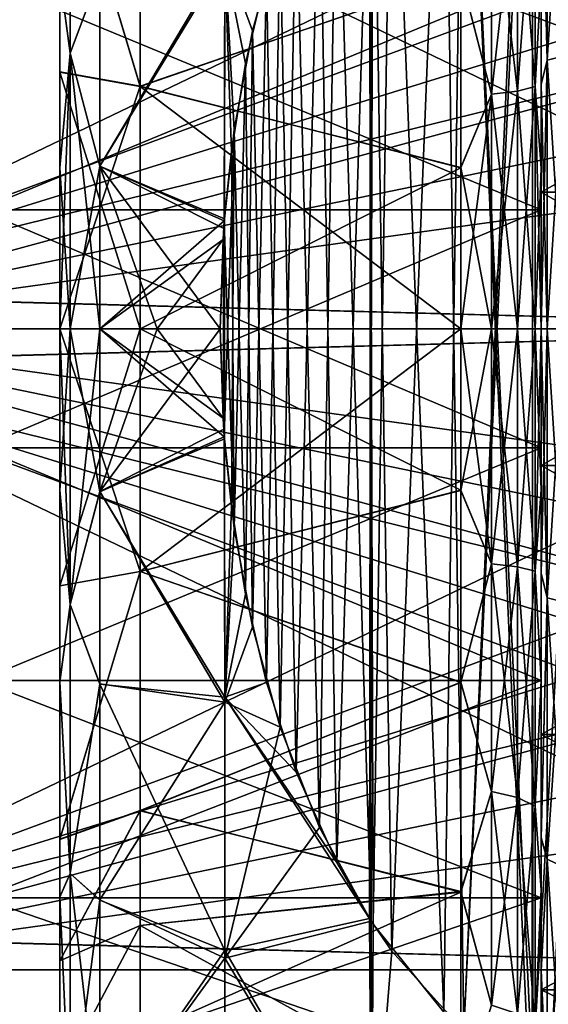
# Model space of a CAD drawing. Header units: metres. Extents: x -62 to 150, y -92 to 92.
# Tile 449 of 656: x -41.49 to -38.19, y 55.79 to 61.93. Entities that reach past the tile are written whole.
import ezdxf

# ---------------------------------------------------------------- set-up
doc = ezdxf.new("R2010")
doc.units = ezdxf.units.M
doc.layers.add('solid_500615', color=7, linetype='CONTINUOUS')

msp = doc.modelspace()

# ---------------------------------------------------------------- linework, layer by layer
at = {"layer": 'solid_500615'}
for points in [[(-38.239399, 60.742481, -0.108655), (-38.239399, 65.574738, 0.211691), (-38.239399, 66.835655, -0.937779)], [(-38.239399, 62.194019, -0.417145), (-38.239399, 60.742481, -0.108655), (-38.239399, 66.835655, -0.937779)], [(-38.239399, 65.574738, -14.550983), (-38.239399, 59.257519, -14.230637), (-38.239399, 60.742481, -14.230637)], [(-38.239399, 65.574738, -14.550983), (-38.239399, 54.425262, -14.550983), (-38.239399, 59.257519, -14.230637)], [(-38.239399, 65.574738, -14.550983), (-38.239399, 60.742481, -14.230637), (-38.239399, 62.194019, -13.922147)], [(-38.239399, 55.876766, 1.110425), (-38.239399, 64.12323, 1.110425), (-38.239399, 65.574738, 0.211691)], [(-38.239399, 54.425262, 0.211691), (-38.239399, 55.876766, 1.110425), (-38.239399, 65.574738, 0.211691)], [(-38.239399, 60.742481, -0.108655), (-38.239399, 54.425262, 0.211691), (-38.239399, 65.574738, 0.211691)], [(-38.239399, 65.574738, -14.550983), (-38.239399, 64.12323, -15.449717), (-38.239399, 54.425262, -14.550983)], [(-38.294262, 55.302288, -19.169645), (-38.291473, 64.700623, -19.169645), (-37.744907, 64.931831, -19.169645)], [(-38.18808, 55.242275, -19.169645), (-38.294262, 55.302288, -19.169645), (-37.744907, 64.931831, -19.169645)], [(-38.721924, 55.617767, -19.169645), (-38.313293, 64.687569, -19.169645), (-38.291473, 64.700623, -19.169645)], [(-38.721924, 55.617767, -19.169645), (-38.291473, 64.700623, -19.169645), (-38.294262, 55.302288, -19.169645)], [(-38.291473, 55.299374, 4.830354), (-38.294262, 64.697716, 4.830354), (-38.721924, 64.382233, 4.830354)], [(-37.744907, 55.068169, 4.830354), (-38.18808, 64.757721, 4.830354), (-38.294262, 64.697716, 4.830354)], [(-37.744907, 55.068169, 4.830354), (-38.294262, 64.697716, 4.830354), (-38.291473, 55.299374, 4.830354)], [(-38.721924, 55.617767, -19.169645), (-38.844917, 64.263535, -19.169645), (-38.313293, 64.687569, -19.169645)], [(-38.844917, 55.736469, 4.830354), (-38.721924, 64.382233, 4.830354), (-39.169231, 63.883087, 4.830354)], [(-38.844917, 55.736469, 4.830354), (-38.313293, 55.312435, 4.830354), (-38.721924, 64.382233, 4.830354)], [(-38.313293, 55.312435, 4.830354), (-38.291473, 55.299374, 4.830354), (-38.721924, 64.382233, 4.830354)], [(-39.169231, 56.116913, -19.169645), (-39.286213, 63.714134, -19.169645), (-38.844917, 64.263535, -19.169645)], [(-38.721924, 55.617767, -19.169645), (-39.169231, 56.116913, -19.169645), (-38.844917, 64.263535, -19.169645)], [(-38.239399, 57.468975, 1.727249), (-38.239399, 62.531025, 1.727249), (-38.239399, 64.12323, 1.110425)], [(-38.239399, 55.876766, 1.110425), (-38.239399, 57.468975, 1.727249), (-38.239399, 64.12323, 1.110425)], [(-38.239399, 64.12323, -15.449717), (-38.239399, 55.876766, -15.449717), (-38.239399, 54.425262, -14.550983)], [(-38.239399, 64.12323, -15.449717), (-38.239399, 62.531025, -16.066542), (-38.239399, 55.876766, -15.449717)], [(-35.370594, 64, -4.860245), (-43.239399, 60.214642, -2.674768), (-43.239399, 63.785358, -4.73632)], [(-35.839733, 62.956451, -4.257752), (-43.239399, 60.214642, -2.674768), (-35.370594, 64, -4.860245)], [(-39.286213, 56.285866, 4.830354), (-39.169231, 63.883087, 4.830354), (-39.308376, 63.679844, 4.830354)], [(-38.844917, 55.736469, 4.830354), (-39.169231, 63.883087, 4.830354), (-39.286213, 56.285866, 4.830354)], [(-35.370594, 60, -11.788448), (-43.239399, 63.785358, -9.602971), (-43.239399, 60.214642, -11.664524)], [(-35.839733, 61.043549, -11.185956), (-43.239399, 63.785358, -9.602971), (-35.370594, 60, -11.788448)], [(-35.95208, 61.525707, -10.907581), (-43.239399, 63.785358, -9.602971), (-35.839733, 61.043549, -11.185956)], [(-35.989399, 62, -10.633747), (-43.239399, 63.785358, -9.602971), (-35.95208, 61.525707, -10.907581)], [(-39.308376, 56.320156, -19.169645), (-39.298992, 63.694679, -19.169645), (-39.286213, 63.714134, -19.169645)], [(-39.169231, 56.116913, -19.169645), (-39.308376, 56.320156, -19.169645), (-39.286213, 63.714134, -19.169645)], [(-39.513416, 56.671188, -19.169645), (-39.620369, 63.110985, -19.169645), (-39.298992, 63.694679, -19.169645)], [(-39.513416, 56.671188, -19.169645), (-39.298992, 63.694679, -19.169645), (-39.308376, 56.320156, -19.169645)], [(-39.298992, 56.305321, 4.830354), (-39.308376, 63.679844, 4.830354), (-39.513416, 63.328812, 4.830354)], [(-39.286213, 56.285866, 4.830354), (-39.308376, 63.679844, 4.830354), (-39.298992, 56.305321, 4.830354)], [(-41.174816, 61.720669, -18.033531), (-41.239399, 62.201363, -17.584906), (-41.174816, 63.398972, -17.630606)], [(-41.174816, 63.398972, 3.291314), (-41.239399, 62.203327, 3.245198), (-41.174816, 61.720669, 3.694239)], [(-41.174816, 63.398972, 3.291314), (-41.174816, 61.720669, 3.694239), (-40.989399, 62.217529, 3.917964)], [(-41.174816, 61.720669, -18.033531), (-41.174816, 63.398972, -17.630606), (-40.989399, 62.215519, -18.257656)], [(-38.093094, 63.361748, 2.622792), (-38.093094, 61.704117, 3.042561), (-38.201492, 63.309006, 2.469157)], [(-38.093094, 63.361748, -16.962084), (-38.201492, 63.309006, -16.808449), (-38.201492, 61.67738, -17.221632)], [(-38.093094, 61.704117, -17.381853), (-38.093094, 63.361748, -16.962084), (-38.201492, 61.67738, -17.221632)], [(-39.620369, 56.889015, 4.830354), (-39.513416, 63.328812, 4.830354), (-39.76598, 62.766304, 4.830354)], [(-39.620369, 56.889015, 4.830354), (-39.298992, 56.305321, 4.830354), (-39.513416, 63.328812, 4.830354)], [(-38.201492, 63.309006, 2.469157), (-38.201492, 61.67738, 2.88234), (-38.239399, 63.17448, 2.312296)], [(-38.201492, 61.67738, -17.221632), (-38.201492, 63.309006, -16.808449), (-38.239399, 63.179424, -16.649931)], [(-38.093094, 61.704117, 3.042561), (-38.201492, 61.67738, 2.88234), (-38.201492, 63.309006, 2.469157)], [(-41.239399, 61.603607, -15.923682), (-41.239399, 63.185654, -15.479698), (-41.239399, 62.201363, -17.584906)], [(-40.739426, 61.514217, -15.432039), (-41.239399, 63.185654, -15.479698), (-41.239399, 61.603607, -15.923682)], [(-40.739399, 63.007034, -15.012971), (-41.239399, 63.185654, -15.479698), (-40.739426, 61.514217, -15.432039)], [(-41.239399, 63.184799, 1.140734), (-41.239399, 61.603077, 1.584495), (-41.239399, 62.203327, 3.245198)], [(-40.739418, 61.513649, 1.092852), (-41.239399, 61.603077, 1.584495), (-41.239399, 63.184799, 1.140734)], [(-40.739418, 61.513649, 1.092852), (-41.239399, 63.184799, 1.140734), (-40.739399, 63.006153, 0.674016)], [(-38.239399, 62.194611, -15.794363), (-38.239399, 61.527695, -17.051268), (-38.239399, 63.179424, -16.649931)], [(-38.201492, 61.67738, -17.221632), (-38.239399, 63.179424, -16.649931), (-38.239399, 61.527695, -17.051268)], [(-38.239399, 62.197029, 1.454455), (-38.239399, 63.17448, 2.312296), (-38.239399, 61.524647, 2.712448)], [(-38.201492, 61.67738, 2.88234), (-38.239399, 61.524647, 2.712448), (-38.239399, 63.17448, 2.312296)], [(-39.76598, 57.233696, -19.169645), (-39.86607, 62.48505, -19.169645), (-39.620369, 63.110985, -19.169645)], [(-39.76598, 57.233696, -19.169645), (-39.620369, 63.110985, -19.169645), (-39.513416, 56.671188, -19.169645)], [(-38.739399, 62.204453, -15.275224), (-40.739399, 63.007034, -15.012971), (-40.739426, 61.514217, -15.432039)], [(-38.739399, 62.206837, 0.935283), (-40.739418, 61.513649, 1.092852), (-40.739399, 63.006153, 0.674016)], [(-38.277309, 62.978661, 1.014157), (-38.277309, 61.512306, 1.407066), (-38.385708, 62.923103, 0.861517)], [(-38.277309, 62.978661, -15.353449), (-38.385708, 62.923103, -15.200809), (-38.385708, 61.4841, -15.58639)], [(-38.277309, 61.512306, -15.746358), (-38.277309, 62.978661, -15.353449), (-38.385708, 61.4841, -15.58639)], [(-38.277309, 61.512306, -15.746358), (-38.239399, 62.194611, -15.794363), (-38.277309, 62.978661, -15.353449)], [(-38.277309, 62.978661, 1.014157), (-38.239399, 62.197029, 1.454455), (-38.277309, 61.512306, 1.407066)], [(-35.95208, 62.474293, -3.979378), (-43.239399, 60.214642, -2.674768), (-35.839733, 62.956451, -4.257752)], [(-38.385708, 62.923103, 0.861517), (-38.385708, 61.4841, 1.247098), (-38.548058, 62.885986, 0.759537)], [(-38.385708, 62.923103, -15.200809), (-38.548058, 62.885986, -15.098829), (-38.548058, 61.465252, -15.479513)], [(-38.385708, 61.4841, -15.58639), (-38.385708, 62.923103, -15.200809), (-38.548058, 61.465252, -15.479513)], [(-38.277309, 61.512306, 1.407066), (-38.385708, 61.4841, 1.247098), (-38.385708, 62.923103, 0.861517)], [(-38.548058, 62.885986, 0.759537), (-38.548058, 61.465252, 1.140221), (-38.739399, 62.206837, 0.935283)], [(-38.548058, 61.465252, -15.479513), (-38.548058, 62.885986, -15.098829), (-38.739399, 62.204453, -15.275224)], [(-38.385708, 61.4841, 1.247098), (-38.548058, 61.465252, 1.140221), (-38.548058, 62.885986, 0.759537)], [(-39.86607, 57.51495, 4.830354), (-39.76598, 62.766304, 4.830354), (-39.950378, 62.206936, 4.830354)], [(-39.86607, 57.51495, 4.830354), (-39.620369, 56.889015, 4.830354), (-39.76598, 62.766304, 4.830354)], [(-39.86607, 62.48505, -19.169645), (-40.038548, 61.859024, -19.169645), (-40.211205, 62.328247, -18.963013)], [(-39.950378, 57.793064, -19.169645), (-40.038548, 61.859024, -19.169645), (-39.86607, 62.48505, -19.169645)], [(-39.950378, 57.793064, -19.169645), (-39.86607, 62.48505, -19.169645), (-39.76598, 57.233696, -19.169645)], [(-38.239399, 62.531025, -16.066542), (-35.239399, 62.531025, -16.066542), (-35.239399, 60.853073, -16.380207)], [(-38.239399, 62.531025, -16.066542), (-35.239399, 60.853073, -16.380207), (-38.239399, 60.853073, -16.380207)], [(-38.239399, 60.853073, 2.040915), (-35.239399, 60.853073, 2.040915), (-35.239399, 62.531025, 1.727249)], [(-38.239399, 60.853073, 2.040915), (-35.239399, 62.531025, 1.727249), (-38.239399, 62.531025, 1.727249)], [(-38.239399, 59.146927, 2.040915), (-38.239399, 60.853073, 2.040915), (-38.239399, 62.531025, 1.727249)], [(-38.239399, 57.468975, 1.727249), (-38.239399, 59.146927, 2.040915), (-38.239399, 62.531025, 1.727249)], [(-38.239399, 62.531025, -16.066542), (-38.239399, 57.468975, -16.066542), (-38.239399, 55.876766, -15.449717)], [(-38.239399, 62.531025, -16.066542), (-38.239399, 60.853073, -16.380207), (-38.239399, 57.468975, -16.066542)], [(-35.989399, 62, -3.705544), (-43.239399, 60.214642, -2.674768), (-35.95208, 62.474293, -3.979378)], [(-40.989399, 61.015213, -18.431168), (-40.211205, 62.328247, -18.963013), (-40.213116, 60.686352, -19.169645)], [(-40.989399, 61.015213, -18.431168), (-40.989399, 62.215519, -18.257656), (-40.211205, 62.328247, -18.963013)], [(-40.151966, 61.242355, -19.169645), (-40.213116, 60.686352, -19.169645), (-40.211205, 62.328247, -18.963013)], [(-40.038548, 61.859024, -19.169645), (-40.151966, 61.242355, -19.169645), (-40.211205, 62.328247, -18.963013)], [(-40.989399, 61.016262, 4.091781), (-40.214081, 60.67358, 4.830354), (-40.211205, 62.29731, 4.629787)], [(-40.989399, 62.217529, 3.917964), (-40.989399, 61.016262, 4.091781), (-40.211205, 62.29731, 4.629787)], [(-40.170151, 61.107533, 4.830354), (-40.211205, 62.29731, 4.629787), (-40.214081, 60.67358, 4.830354)], [(-40.081532, 61.655502, 4.830354), (-39.950378, 62.206936, 4.830354), (-40.211205, 62.29731, 4.629787)], [(-40.170151, 61.107533, 4.830354), (-40.081532, 61.655502, 4.830354), (-40.211205, 62.29731, 4.629787)], [(-38.239399, 62.194019, -0.417145), (-41.739399, 62.194019, -0.417145), (-41.739399, 60.742481, -0.108655)], [(-38.239399, 62.194019, -0.417145), (-41.739399, 60.742481, -0.108655), (-38.239399, 60.742481, -0.108655)], [(-38.239399, 60.742481, -14.230637), (-41.739399, 60.742481, -14.230637), (-41.739399, 62.194019, -13.922147)], [(-38.239399, 62.194019, -13.922147), (-38.239399, 60.742481, -14.230637), (-41.739399, 62.194019, -13.922147)], [(-41.239399, 61.603077, 1.584495), (-41.239399, 61.006783, 3.427802), (-41.239399, 62.203327, 3.245198)], [(-41.174816, 61.720669, 3.694239), (-41.239399, 62.203327, 3.245198), (-41.239399, 61.006783, 3.427802)], [(-41.239399, 61.603607, -15.923682), (-41.239399, 62.201363, -17.584906), (-41.239399, 61.005753, -17.767193)], [(-41.174816, 61.720669, -18.033531), (-41.239399, 61.005753, -17.767193), (-41.239399, 62.201363, -17.584906)], [(-41.174816, 61.720669, 3.694239), (-40.989399, 61.016262, 4.091781), (-40.989399, 62.217529, 3.917964)], [(-41.174816, 61.720669, -18.033531), (-40.989399, 62.215519, -18.257656), (-40.989399, 61.015213, -18.431168)], [(-38.739399, 61.006073, -15.509179), (-38.739399, 62.204453, -15.275224), (-40.739426, 61.514217, -15.432039)], [(-38.739399, 62.206837, 0.935283), (-38.739399, 61.007393, 1.169728), (-40.739418, 61.513649, 1.092852)], [(-40.038548, 58.140976, 4.830354), (-39.950378, 62.206936, 4.830354), (-40.081532, 61.655502, 4.830354)], [(-39.86607, 57.51495, 4.830354), (-39.950378, 62.206936, 4.830354), (-40.038548, 58.140976, 4.830354)], [(-38.548058, 61.465252, 1.140221), (-38.739399, 61.007393, 1.169728), (-38.739399, 62.206837, 0.935283)], [(-38.548058, 61.465252, -15.479513), (-38.739399, 62.204453, -15.275224), (-38.739399, 61.006073, -15.509179)], [(-38.277309, 61.512306, 1.407066), (-38.239399, 62.197029, 1.454455), (-38.239399, 61.005165, 1.672667)], [(-38.277309, 61.512306, -15.746358), (-38.239399, 61.003838, -16.01211), (-38.239399, 62.194611, -15.794363)], [(-38.239399, 61.005165, 1.672667), (-38.239399, 62.197029, 1.454455), (-38.239399, 61.524647, 2.712448)], [(-38.239399, 62.194611, -15.794363), (-38.239399, 61.003838, -16.01211), (-38.239399, 61.527695, -17.051268)], [(-43.339401, 60, -2.550844), (-43.239399, 60.214642, -2.674768), (-35.989399, 62, -3.705544)], [(-43.339401, 60, -2.550844), (-35.989399, 62, -3.705544), (-35.95208, 61.525703, -3.431709)], [(-40.081532, 58.344498, -19.169645), (-40.151966, 61.242355, -19.169645), (-40.038548, 61.859024, -19.169645)], [(-40.081532, 58.344498, -19.169645), (-40.038548, 61.859024, -19.169645), (-39.950378, 57.793064, -19.169645)], [(-41.174816, 61.720669, 3.694239), (-41.239399, 61.006783, 3.427802), (-41.239399, 60, 3.476105)], [(-41.174816, 61.720669, 3.694239), (-41.239399, 60, 3.476105), (-41.174816, 60, 3.829659)], [(-41.174816, 61.720669, -18.033531), (-41.174816, 60, -18.168951), (-41.239399, 61.005753, -17.767193)], [(-41.174816, 61.720669, 3.694239), (-41.174816, 60, 3.829659), (-40.989399, 61.016262, 4.091781)], [(-41.174816, 61.720669, -18.033531), (-40.989399, 61.015213, -18.431168), (-40.989399, 60, -18.476835)], [(-41.174816, 61.720669, -18.033531), (-40.989399, 60, -18.476835), (-41.174816, 60, -18.168951)], [(-38.093094, 61.704117, -17.381853), (-38.201492, 60, -17.360624), (-38.093094, 60, -17.52306)], [(-38.093094, 61.704117, -17.381853), (-38.201492, 61.67738, -17.221632), (-38.201492, 60, -17.360624)], [(-38.093094, 61.704117, 3.042561), (-38.093094, 60, 3.183768), (-38.201492, 61.67738, 2.88234)], [(-40.151966, 58.757645, 4.830354), (-40.081532, 61.655502, 4.830354), (-40.170151, 61.107533, 4.830354)], [(-40.038548, 58.140976, 4.830354), (-40.081532, 61.655502, 4.830354), (-40.151966, 58.757645, 4.830354)], [(-38.201492, 61.67738, 2.88234), (-38.201492, 60, 3.021332), (-38.239399, 61.524647, 2.712448)], [(-38.201492, 61.67738, -17.221632), (-38.239399, 61.527695, -17.051268), (-38.239399, 60, -17.169645)], [(-38.201492, 61.67738, -17.221632), (-38.239399, 60, -17.169645), (-38.201492, 60, -17.360624)], [(-38.201492, 61.67738, 2.88234), (-38.093094, 60, 3.183768), (-38.201492, 60, 3.021332)], [(-41.239399, 61.603607, -15.923682), (-41.239399, 61.005753, -17.767193), (-41.239399, 60, -17.815397)], [(-41.239399, 61.603607, -15.923682), (-41.239399, 60, -17.815397), (-41.239399, 60, -16.069647)], [(-40.739426, 61.514217, -15.432039), (-41.239399, 61.603607, -15.923682), (-41.239399, 60, -16.069647)], [(-41.239399, 61.603077, 1.584495), (-41.239399, 60, 1.730354), (-41.239399, 61.006783, 3.427802)], [(-40.739399, 60, 1.230354), (-41.239399, 60, 1.730354), (-41.239399, 61.603077, 1.584495)], [(-40.739399, 60, 1.230354), (-41.239399, 61.603077, 1.584495), (-40.739418, 61.513649, 1.092852)], [(-43.339401, 60, -2.550844), (-35.95208, 61.525703, -3.431709), (-35.839729, 61.043545, -3.153335)], [(-40.739426, 61.514217, -15.432039), (-41.239399, 60, -16.069647), (-40.739399, 60, -15.569646)], [(-38.739399, 61.006073, -15.509179), (-40.739426, 61.514217, -15.432039), (-40.739399, 60, -15.569646)], [(-38.739399, 60, 1.230354), (-40.739399, 60, 1.230354), (-40.739418, 61.513649, 1.092852)], [(-38.739399, 61.007393, 1.169728), (-38.739399, 60, 1.230354), (-40.739418, 61.513649, 1.092852)], [(-38.277309, 61.512306, -15.746358), (-38.385708, 60, -15.716231), (-38.277309, 60, -15.878667)], [(-38.277309, 61.512306, -15.746358), (-38.385708, 61.4841, -15.58639), (-38.385708, 60, -15.716231)], [(-38.277309, 61.512306, 1.407066), (-38.277309, 60, 1.539375), (-38.385708, 61.4841, 1.247098)], [(-38.277309, 61.512306, -15.746358), (-38.277309, 60, -15.878667), (-38.239399, 61.003838, -16.01211)], [(-38.277309, 61.512306, 1.407066), (-38.239399, 61.005165, 1.672667), (-38.239399, 60, 1.730354)], [(-38.277309, 61.512306, 1.407066), (-38.239399, 60, 1.730354), (-38.277309, 60, 1.539375)], [(-38.239399, 60, -16.069647), (-38.239399, 60, -17.169645), (-38.239399, 61.527695, -17.051268)], [(-38.239399, 61.003838, -16.01211), (-38.239399, 60, -16.069647), (-38.239399, 61.527695, -17.051268)], [(-38.239399, 61.005165, 1.672667), (-38.239399, 61.524647, 2.712448), (-38.239399, 60, 2.830354)], [(-38.201492, 60, 3.021332), (-38.239399, 60, 2.830354), (-38.239399, 61.524647, 2.712448)], [(-38.548058, 61.465252, 1.140221), (-38.548058, 60, 1.268414), (-38.739399, 61.007393, 1.169728)], [(-38.548058, 61.465252, -15.479513), (-38.739399, 61.006073, -15.509179), (-38.739399, 60, -15.569646)], [(-38.548058, 61.465252, -15.479513), (-38.739399, 60, -15.569646), (-38.548058, 60, -15.607706)], [(-38.385708, 61.4841, -15.58639), (-38.548058, 60, -15.607706), (-38.385708, 60, -15.716231)], [(-38.385708, 61.4841, -15.58639), (-38.548058, 61.465252, -15.479513), (-38.548058, 60, -15.607706)], [(-38.385708, 61.4841, 1.247098), (-38.385708, 60, 1.37694), (-38.548058, 61.465252, 1.140221)], [(-38.548058, 61.465252, 1.140221), (-38.385708, 60, 1.37694), (-38.548058, 60, 1.268414)], [(-38.385708, 61.4841, 1.247098), (-38.277309, 60, 1.539375), (-38.385708, 60, 1.37694)], [(-40.214081, 59.32642, -19.169645), (-40.213116, 60.686352, -19.169645), (-40.151966, 61.242355, -19.169645)], [(-40.170151, 58.892467, -19.169645), (-40.214081, 59.32642, -19.169645), (-40.151966, 61.242355, -19.169645)], [(-40.081532, 58.344498, -19.169645), (-40.170151, 58.892467, -19.169645), (-40.151966, 61.242355, -19.169645)], [(-40.151966, 58.757645, 4.830354), (-40.170151, 61.107533, 4.830354), (-40.214081, 60.67358, 4.830354)], [(-43.339401, 60, -2.550844), (-35.839729, 61.043545, -3.153335), (-35.370594, 60, -2.550844)], [(-41.174816, 60, 3.829659), (-40.989399, 60, 4.137543), (-40.989399, 61.016262, 4.091781)], [(-40.989399, 61.016262, 4.091781), (-40.989399, 60, 4.137543), (-40.214081, 60.67358, 4.830354)], [(-40.989399, 61.015213, -18.431168), (-40.213116, 60.686352, -19.169645), (-40.21751, 60.626518, -19.169645)], [(-40.239399, 60, -19.169645), (-40.989399, 61.015213, -18.431168), (-40.21751, 60.626518, -19.169645)], [(-40.63213, 60, -18.842434), (-40.989399, 60, -18.476835), (-40.989399, 61.015213, -18.431168)], [(-40.239399, 60, -19.169645), (-40.63213, 60, -18.842434), (-40.989399, 61.015213, -18.431168)], [(-41.239399, 60, 1.730354), (-41.239399, 60, 3.476105), (-41.239399, 61.006783, 3.427802)], [(-41.174816, 60, -18.168951), (-41.239399, 60, -17.815397), (-41.239399, 61.005753, -17.767193)], [(-38.739399, 60, -15.569646), (-38.739399, 61.006073, -15.509179), (-40.739399, 60, -15.569646)], [(-38.548058, 60, 1.268414), (-38.739399, 60, 1.230354), (-38.739399, 61.007393, 1.169728)], [(-38.277309, 60, -15.878667), (-38.239399, 60, -16.069647), (-38.239399, 61.003838, -16.01211)], [(-38.239399, 60, 1.730354), (-38.239399, 61.005165, 1.672667), (-38.239399, 60, 2.830354)], [(-38.239399, 60.853073, -16.380207), (-35.239399, 60.853073, -16.380207), (-35.239399, 59.146927, -16.380207)], [(-38.239399, 60.853073, -16.380207), (-35.239399, 59.146927, -16.380207), (-38.239399, 59.146927, -16.380207)], [(-38.239399, 59.146927, 2.040915), (-35.239399, 59.146927, 2.040915), (-35.239399, 60.853073, 2.040915)], [(-38.239399, 59.146927, 2.040915), (-35.239399, 60.853073, 2.040915), (-38.239399, 60.853073, 2.040915)], [(-38.239399, 60.853073, -16.380207), (-38.239399, 59.146927, -16.380207), (-38.239399, 57.468975, -16.066542)], [(-38.239399, 60.742481, -0.108655), (-41.739399, 60.742481, -0.108655), (-41.739399, 59.257519, -0.108655)], [(-38.239399, 60.742481, -0.108655), (-41.739399, 59.257519, -0.108655), (-38.239399, 59.257519, -0.108655)], [(-38.239399, 59.257519, -14.230637), (-41.739399, 59.257519, -14.230637), (-41.739399, 60.742481, -14.230637)], [(-38.239399, 60.742481, -14.230637), (-38.239399, 59.257519, -14.230637), (-41.739399, 60.742481, -14.230637)], [(-38.239399, 60.742481, -0.108655), (-38.239399, 59.257519, -0.108655), (-38.239399, 54.425262, 0.211691)], [(-40.989399, 60, 4.137543), (-40.222057, 60.557686, 4.830354), (-40.214081, 60.67358, 4.830354)], [(-40.222057, 59.442314, -19.169645), (-40.21751, 60.626518, -19.169645), (-40.213116, 60.686352, -19.169645)], [(-40.222057, 59.442314, -19.169645), (-40.213116, 60.686352, -19.169645), (-40.214081, 59.32642, -19.169645)], [(-40.213116, 59.313648, 4.830354), (-40.214081, 60.67358, 4.830354), (-40.222057, 60.557686, 4.830354)], [(-40.151966, 58.757645, 4.830354), (-40.214081, 60.67358, 4.830354), (-40.213116, 59.313648, 4.830354)], [(-40.222057, 59.442314, -19.169645), (-40.239399, 60, -19.169645), (-40.21751, 60.626518, -19.169645)], [(-40.989399, 60, 4.137543), (-40.63213, 60, 4.503143), (-40.222057, 60.557686, 4.830354)], [(-40.63213, 60, 4.503143), (-40.239399, 60, 4.830354), (-40.222057, 60.557686, 4.830354)], [(-40.21751, 59.373482, 4.830354), (-40.222057, 60.557686, 4.830354), (-40.239399, 60, 4.830354)], [(-40.213116, 59.313648, 4.830354), (-40.222057, 60.557686, 4.830354), (-40.21751, 59.373482, 4.830354)], [(-35.370594, 60, -11.788448), (-43.239399, 60.214642, -11.664524), (-43.339401, 60.214642, -11.664524)], [(-43.339401, 60, -11.788448), (-35.370594, 60, -11.788448), (-43.339401, 60.214642, -11.664524)], [(-43.339401, 60, -11.788448), (-43.239399, 59.785358, -11.664524), (-35.989399, 58, -10.633748)], [(-35.370594, 60, -2.550844), (-43.239399, 59.785358, -2.674768), (-43.339401, 59.785358, -2.674768)], [(-43.339401, 60, -2.550844), (-35.370594, 60, -2.550844), (-43.339401, 59.785358, -2.674768)], [(-43.339401, 60, -11.788448), (-35.989399, 58, -10.633748), (-35.95208, 58.474297, -10.907583)], [(-43.339401, 60, -11.788448), (-35.95208, 58.474297, -10.907583), (-35.839729, 58.956455, -11.185957)], [(-43.339401, 60, -11.788448), (-35.839729, 58.956455, -11.185957), (-35.370594, 60, -11.788448)], [(-35.370594, 60, -2.550844), (-43.239399, 56.214642, -4.73632), (-43.239399, 59.785358, -2.674768)], [(-35.839733, 58.956451, -3.153336), (-43.239399, 56.214642, -4.73632), (-35.370594, 60, -2.550844)], [(-41.239399, 58.396393, 1.584391), (-41.239399, 58.994247, 3.4279), (-41.239399, 60, 3.476105)], [(-41.174816, 60, 3.829659), (-41.239399, 60, 3.476105), (-41.239399, 58.994247, 3.4279)], [(-41.239399, 60, 1.730354), (-41.239399, 58.396393, 1.584391), (-41.239399, 60, 3.476105)], [(-41.174816, 60, 3.829659), (-41.239399, 58.994247, 3.4279), (-41.174816, 58.279331, 3.694239)], [(-41.239399, 60, -16.069647), (-41.239399, 60, -17.815397), (-41.239399, 58.993217, -17.767094)], [(-41.174816, 58.279331, -18.033531), (-41.239399, 58.993217, -17.767094), (-41.239399, 60, -17.815397)], [(-41.239399, 58.396923, -15.923787), (-41.239399, 60, -16.069647), (-41.239399, 58.993217, -17.767094)], [(-41.174816, 58.279331, -18.033531), (-41.239399, 60, -17.815397), (-41.174816, 60, -18.168951)], [(-40.739399, 60, -15.569646), (-41.239399, 60, -16.069647), (-41.239399, 58.396923, -15.923787)], [(-40.739418, 58.486351, -15.432143), (-40.739399, 60, -15.569646), (-41.239399, 58.396923, -15.923787)], [(-40.739426, 58.485783, 1.092747), (-41.239399, 58.396393, 1.584391), (-41.239399, 60, 1.730354)], [(-40.739426, 58.485783, 1.092747), (-41.239399, 60, 1.730354), (-40.739399, 60, 1.230354)], [(-41.174816, 58.279331, 3.694239), (-40.989399, 58.984787, 4.091876), (-40.989399, 60, 4.137543)], [(-41.174816, 60, 3.829659), (-41.174816, 58.279331, 3.694239), (-40.989399, 60, 4.137543)], [(-41.174816, 60, -18.168951), (-40.989399, 60, -18.476835), (-40.989399, 58.983738, -18.431072)], [(-41.174816, 58.279331, -18.033531), (-41.174816, 60, -18.168951), (-40.989399, 58.983738, -18.431072)], [(-40.989399, 58.984787, 4.091876), (-40.239399, 60, 4.830354), (-40.63213, 60, 4.503143)], [(-40.21751, 59.373482, 4.830354), (-40.239399, 60, 4.830354), (-40.989399, 58.984787, 4.091876)], [(-40.989399, 58.984787, 4.091876), (-40.63213, 60, 4.503143), (-40.989399, 60, 4.137543)], [(-40.222057, 59.442314, -19.169645), (-40.989399, 60, -18.476835), (-40.63213, 60, -18.842434)], [(-40.214081, 59.32642, -19.169645), (-40.989399, 58.983738, -18.431072), (-40.989399, 60, -18.476835)], [(-40.222057, 59.442314, -19.169645), (-40.214081, 59.32642, -19.169645), (-40.989399, 60, -18.476835)], [(-38.739399, 58.993927, 1.169888), (-40.739426, 58.485783, 1.092747), (-40.739399, 60, 1.230354)], [(-40.739418, 58.486351, -15.432143), (-38.739399, 60, -15.569646), (-40.739399, 60, -15.569646)], [(-38.739399, 58.992607, -15.50902), (-38.739399, 60, -15.569646), (-40.739418, 58.486351, -15.432143)], [(-38.739399, 58.993927, 1.169888), (-40.739399, 60, 1.230354), (-38.739399, 60, 1.230354)], [(-40.222057, 59.442314, -19.169645), (-40.63213, 60, -18.842434), (-40.239399, 60, -19.169645)], [(-38.548058, 58.534748, 1.140221), (-38.739399, 58.993927, 1.169888), (-38.739399, 60, 1.230354)], [(-38.548058, 60, 1.268414), (-38.548058, 58.534748, 1.140221), (-38.739399, 60, 1.230354)], [(-38.548058, 60, -15.607706), (-38.739399, 60, -15.569646), (-38.739399, 58.992607, -15.50902)], [(-38.548058, 58.534748, -15.479513), (-38.548058, 60, -15.607706), (-38.739399, 58.992607, -15.50902)], [(-38.385708, 60, -15.716231), (-38.548058, 60, -15.607706), (-38.548058, 58.534748, -15.479513)], [(-38.385708, 58.5159, -15.58639), (-38.385708, 60, -15.716231), (-38.548058, 58.534748, -15.479513)], [(-38.385708, 58.5159, 1.247098), (-38.548058, 58.534748, 1.140221), (-38.548058, 60, 1.268414)], [(-38.385708, 60, 1.37694), (-38.385708, 58.5159, 1.247098), (-38.548058, 60, 1.268414)], [(-38.277309, 60, -15.878667), (-38.385708, 60, -15.716231), (-38.385708, 58.5159, -15.58639)], [(-38.277309, 58.487694, -15.746358), (-38.277309, 60, -15.878667), (-38.385708, 58.5159, -15.58639)], [(-38.277309, 58.487694, 1.407066), (-38.385708, 58.5159, 1.247098), (-38.385708, 60, 1.37694)], [(-38.277309, 60, 1.539375), (-38.277309, 58.487694, 1.407066), (-38.385708, 60, 1.37694)], [(-38.277309, 58.487694, -15.746358), (-38.239399, 58.994835, -16.011959), (-38.239399, 60, -16.069647)], [(-38.277309, 58.487694, -15.746358), (-38.239399, 60, -16.069647), (-38.277309, 60, -15.878667)], [(-38.277309, 60, 1.539375), (-38.239399, 60, 1.730354), (-38.239399, 58.996162, 1.672819)], [(-38.277309, 60, 1.539375), (-38.239399, 58.996162, 1.672819), (-38.277309, 58.487694, 1.407066)], [(-38.239399, 60, 1.730354), (-38.239399, 60, 2.830354), (-38.239399, 58.472305, 2.711977)], [(-38.201492, 58.32262, 2.88234), (-38.239399, 58.472305, 2.711977), (-38.239399, 60, 2.830354)], [(-38.201492, 60, 3.021332), (-38.201492, 58.32262, 2.88234), (-38.239399, 60, 2.830354)], [(-38.239399, 58.994835, -16.011959), (-38.239399, 58.475353, -17.051739), (-38.239399, 60, -17.169645)], [(-38.201492, 60, -17.360624), (-38.239399, 60, -17.169645), (-38.239399, 58.475353, -17.051739)], [(-38.239399, 58.994835, -16.011959), (-38.239399, 60, -17.169645), (-38.239399, 60, -16.069647)], [(-38.201492, 58.32262, -17.221632), (-38.201492, 60, -17.360624), (-38.239399, 58.475353, -17.051739)], [(-38.239399, 58.996162, 1.672819), (-38.239399, 60, 1.730354), (-38.239399, 58.472305, 2.711977)], [(-38.093094, 60, -17.52306), (-38.201492, 60, -17.360624), (-38.201492, 58.32262, -17.221632)], [(-38.093094, 58.295883, -17.381853), (-38.093094, 60, -17.52306), (-38.201492, 58.32262, -17.221632)], [(-38.093094, 58.295883, 3.042561), (-38.201492, 58.32262, 2.88234), (-38.201492, 60, 3.021332)], [(-38.093094, 60, 3.183768), (-38.093094, 58.295883, 3.042561), (-38.201492, 60, 3.021332)], [(-35.370594, 56, -9.479047), (-43.239399, 59.785358, -11.664524), (-43.239399, 56.214642, -9.602971)], [(-35.839733, 57.043549, -10.081539), (-43.239399, 59.785358, -11.664524), (-35.370594, 56, -9.479047)], [(-35.95208, 57.525707, -10.359914), (-43.239399, 59.785358, -11.664524), (-35.839733, 57.043549, -10.081539)], [(-35.989399, 58, -10.633748), (-43.239399, 59.785358, -11.664524), (-35.95208, 57.525707, -10.359914)], [(-40.213116, 59.313648, 4.830354), (-40.21751, 59.373482, 4.830354), (-40.989399, 58.984787, 4.091876)], [(-40.214081, 59.32642, -19.169645), (-40.211205, 57.70269, -18.96908), (-40.989399, 58.983738, -18.431072)], [(-40.211205, 57.671753, 4.623722), (-40.213116, 59.313648, 4.830354), (-40.989399, 58.984787, 4.091876)], [(-40.170151, 58.892467, -19.169645), (-40.211205, 57.70269, -18.96908), (-40.214081, 59.32642, -19.169645)], [(-40.151966, 58.757645, 4.830354), (-40.213116, 59.313648, 4.830354), (-40.211205, 57.671753, 4.623722)], [(-38.239399, 59.257519, -0.108655), (-41.739399, 59.257519, -0.108655), (-41.739399, 57.805981, -0.417145)], [(-38.239399, 59.257519, -0.108655), (-41.739399, 57.805981, -0.417145), (-38.239399, 57.805981, -0.417145)], [(-38.239399, 57.805981, -13.922147), (-41.739399, 57.805981, -13.922147), (-41.739399, 59.257519, -14.230637)], [(-38.239399, 59.257519, -14.230637), (-38.239399, 57.805981, -13.922147), (-41.739399, 59.257519, -14.230637)], [(-38.239399, 53.164341, -13.401513), (-38.239399, 57.805981, -13.922147), (-38.239399, 59.257519, -14.230637)], [(-38.239399, 54.425262, -14.550983), (-38.239399, 53.164341, -13.401513), (-38.239399, 59.257519, -14.230637)], [(-38.239399, 59.257519, -0.108655), (-38.239399, 57.805981, -0.417145), (-38.239399, 54.425262, 0.211691)], [(-38.239399, 59.146927, -16.380207), (-35.239399, 59.146927, -16.380207), (-35.239399, 57.468975, -16.066542)], [(-38.239399, 59.146927, -16.380207), (-35.239399, 57.468975, -16.066542), (-38.239399, 57.468975, -16.066542)], [(-38.239399, 57.468975, 1.727249), (-35.239399, 57.468975, 1.727249), (-35.239399, 59.146927, 2.040915)], [(-38.239399, 57.468975, 1.727249), (-35.239399, 59.146927, 2.040915), (-38.239399, 59.146927, 2.040915)], [(-41.239399, 58.396393, 1.584391), (-41.239399, 57.798637, 3.245614), (-41.239399, 58.994247, 3.4279)], [(-41.174816, 58.279331, 3.694239), (-41.239399, 58.994247, 3.4279), (-41.239399, 57.798637, 3.245614)], [(-41.239399, 58.396923, -15.923787), (-41.239399, 58.993217, -17.767094), (-41.239399, 57.796673, -17.58449)], [(-41.174816, 58.279331, -18.033531), (-41.239399, 57.796673, -17.58449), (-41.239399, 58.993217, -17.767094)], [(-41.174816, 58.279331, 3.694239), (-40.989399, 57.784481, 3.918365), (-40.989399, 58.984787, 4.091876)], [(-41.174816, 58.279331, -18.033531), (-40.989399, 58.983738, -18.431072), (-40.989399, 57.782471, -18.257256)], [(-40.211205, 57.671753, 4.623722), (-40.989399, 58.984787, 4.091876), (-40.989399, 57.784481, 3.918365)], [(-40.211205, 57.70269, -18.96908), (-40.989399, 57.782471, -18.257256), (-40.989399, 58.983738, -18.431072)], [(-38.739399, 58.993927, 1.169888), (-38.739399, 57.795547, 0.935932), (-40.739426, 58.485783, 1.092747)], [(-38.739399, 57.793163, -15.274574), (-38.739399, 58.992607, -15.50902), (-40.739418, 58.486351, -15.432143)], [(-38.548058, 58.534748, 1.140221), (-38.739399, 57.795547, 0.935932), (-38.739399, 58.993927, 1.169888)], [(-38.548058, 58.534748, -15.479513), (-38.739399, 58.992607, -15.50902), (-38.739399, 57.793163, -15.274574)], [(-38.277309, 58.487694, 1.407066), (-38.239399, 58.996162, 1.672819), (-38.239399, 57.805389, 1.455071)], [(-38.277309, 58.487694, -15.746358), (-38.239399, 57.802971, -15.793747), (-38.239399, 58.994835, -16.011959)], [(-38.239399, 57.805389, 1.455071), (-38.239399, 58.996162, 1.672819), (-38.239399, 58.472305, 2.711977)], [(-38.239399, 58.994835, -16.011959), (-38.239399, 57.802971, -15.793747), (-38.239399, 58.475353, -17.051739)], [(-35.95208, 58.474293, -3.43171), (-43.239399, 56.214642, -4.73632), (-35.839733, 58.956451, -3.153336)], [(-40.081532, 58.344498, -19.169645), (-40.211205, 57.70269, -18.96908), (-40.170151, 58.892467, -19.169645)], [(-40.038548, 58.140976, 4.830354), (-40.151966, 58.757645, 4.830354), (-40.211205, 57.671753, 4.623722)], [(-38.548058, 57.114014, -15.098829), (-38.548058, 58.534748, -15.479513), (-38.739399, 57.793163, -15.274574)], [(-38.548058, 58.534748, 1.140221), (-38.548058, 57.114014, 0.759537), (-38.739399, 57.795547, 0.935932)], [(-38.385708, 58.5159, -15.58639), (-38.548058, 58.534748, -15.479513), (-38.548058, 57.114014, -15.098829)], [(-38.385708, 57.076897, 0.861517), (-38.548058, 57.114014, 0.759537), (-38.548058, 58.534748, 1.140221)], [(-38.385708, 58.5159, 1.247098), (-38.385708, 57.076897, 0.861517), (-38.548058, 58.534748, 1.140221)], [(-38.385708, 57.076897, -15.200809), (-38.385708, 58.5159, -15.58639), (-38.548058, 57.114014, -15.098829)], [(-38.277309, 58.487694, -15.746358), (-38.385708, 58.5159, -15.58639), (-38.385708, 57.076897, -15.200809)], [(-38.277309, 57.021339, 1.014157), (-38.385708, 57.076897, 0.861517), (-38.385708, 58.5159, 1.247098)], [(-38.277309, 58.487694, 1.407066), (-38.277309, 57.021339, 1.014157), (-38.385708, 58.5159, 1.247098)], [(-35.989399, 58, -3.705545), (-43.239399, 56.214642, -4.73632), (-35.95208, 58.474293, -3.43171)], [(-40.739418, 58.486351, -15.432143), (-41.239399, 58.396923, -15.923787), (-41.239399, 56.815201, -15.480026)], [(-40.739418, 58.486351, -15.432143), (-41.239399, 56.815201, -15.480026), (-40.739399, 56.993847, -15.013309)], [(-40.739426, 58.485783, 1.092747), (-41.239399, 56.814346, 1.140406), (-41.239399, 58.396393, 1.584391)], [(-40.739399, 56.992966, 0.673679), (-41.239399, 56.814346, 1.140406), (-40.739426, 58.485783, 1.092747)], [(-38.739399, 57.795547, 0.935932), (-40.739399, 56.992966, 0.673679), (-40.739426, 58.485783, 1.092747)], [(-38.739399, 57.793163, -15.274574), (-40.739418, 58.486351, -15.432143), (-40.739399, 56.993847, -15.013309)], [(-38.277309, 57.021339, -15.353449), (-38.277309, 58.487694, -15.746358), (-38.385708, 57.076897, -15.200809)], [(-38.277309, 58.487694, 1.407066), (-38.239399, 57.805389, 1.455071), (-38.277309, 57.021339, 1.014157)], [(-38.277309, 57.021339, -15.353449), (-38.239399, 57.802971, -15.793747), (-38.277309, 58.487694, -15.746358)], [(-38.239399, 57.802971, -15.793747), (-38.239399, 56.82552, -16.651587), (-38.239399, 58.475353, -17.051739)], [(-38.201492, 58.32262, -17.221632), (-38.239399, 58.475353, -17.051739), (-38.239399, 56.82552, -16.651587)], [(-38.239399, 57.805389, 1.455071), (-38.239399, 58.472305, 2.711977), (-38.239399, 56.820576, 2.310639)], [(-38.201492, 58.32262, 2.88234), (-38.239399, 56.820576, 2.310639), (-38.239399, 58.472305, 2.711977)], [(-41.239399, 56.815201, -15.480026), (-41.239399, 58.396923, -15.923787), (-41.239399, 57.796673, -17.58449)], [(-41.239399, 58.396393, 1.584391), (-41.239399, 56.814346, 1.140406), (-41.239399, 57.798637, 3.245614)], [(-40.081532, 58.344498, -19.169645), (-39.950378, 57.793064, -19.169645), (-40.211205, 57.70269, -18.96908)], [(-38.201492, 56.690994, -16.808449), (-38.201492, 58.32262, -17.221632), (-38.239399, 56.82552, -16.651587)], [(-38.201492, 58.32262, 2.88234), (-38.201492, 56.690994, 2.469157), (-38.239399, 56.820576, 2.310639)], [(-38.093094, 58.295883, -17.381853), (-38.201492, 58.32262, -17.221632), (-38.201492, 56.690994, -16.808449)], [(-38.093094, 56.638252, 2.622792), (-38.201492, 56.690994, 2.469157), (-38.201492, 58.32262, 2.88234)], [(-38.093094, 58.295883, 3.042561), (-38.093094, 56.638252, 2.622792), (-38.201492, 58.32262, 2.88234)], [(-41.174816, 58.279331, 3.694239), (-41.239399, 57.798637, 3.245614), (-41.174816, 56.601028, 3.291314)], [(-41.174816, 56.601028, -17.630606), (-41.239399, 57.796673, -17.58449), (-41.174816, 58.279331, -18.033531)], [(-41.174816, 56.601028, -17.630606), (-41.174816, 58.279331, -18.033531), (-40.989399, 57.782471, -18.257256)], [(-41.174816, 58.279331, 3.694239), (-41.174816, 56.601028, 3.291314), (-40.989399, 57.784481, 3.918365)], [(-38.093094, 56.638252, -16.962084), (-38.093094, 58.295883, -17.381853), (-38.201492, 56.690994, -16.808449)], [(-39.86607, 57.51495, 4.830354), (-40.038548, 58.140976, 4.830354), (-40.211205, 57.671753, 4.623722)], [(-43.339401, 56, -4.860245), (-43.239399, 56.214642, -4.73632), (-35.989399, 58, -3.705545)], [(-43.339401, 56, -4.860245), (-35.989399, 58, -3.705545), (-35.95208, 57.525703, -3.97938)], [(-38.239399, 57.805981, -0.417145), (-41.739399, 57.805981, -0.417145), (-41.739399, 56.450336, -1.020764)], [(-38.239399, 57.805981, -0.417145), (-41.739399, 56.450336, -1.020764), (-38.239399, 56.450336, -1.020764)], [(-38.239399, 56.450336, -13.318527), (-41.739399, 56.450336, -13.318527), (-41.739399, 57.805981, -13.922147)], [(-38.239399, 57.805981, -13.922147), (-38.239399, 56.450336, -13.318527), (-41.739399, 57.805981, -13.922147)], [(-41.239399, 56.814346, 1.140406), (-41.239399, 56.456146, 2.869121), (-41.239399, 57.798637, 3.245614)], [(-41.174816, 56.601028, 3.291314), (-41.239399, 57.798637, 3.245614), (-41.239399, 56.456146, 2.869121)], [(-41.239399, 56.815201, -15.480026), (-41.239399, 57.796673, -17.58449), (-41.239399, 56.453423, -17.207449)], [(-41.174816, 56.601028, -17.630606), (-41.239399, 56.453423, -17.207449), (-41.239399, 57.796673, -17.58449)], [(-41.174816, 56.601028, 3.291314), (-40.989399, 56.437809, 3.561772), (-40.989399, 57.784481, 3.918365)], [(-41.174816, 56.601028, -17.630606), (-40.989399, 57.782471, -18.257256), (-40.989399, 56.435001, -17.900131)], [(-40.211205, 57.671753, 4.623722), (-40.989399, 57.784481, 3.918365), (-40.989399, 56.437809, 3.561772)], [(-40.211205, 56.120949, -18.547573), (-40.989399, 56.435001, -17.900131), (-40.989399, 57.782471, -18.257256)], [(-40.211205, 57.70269, -18.96908), (-40.211205, 56.120949, -18.547573), (-40.989399, 57.782471, -18.257256)], [(-38.739399, 57.795547, 0.935932), (-38.739399, 56.489182, 0.461484), (-40.739399, 56.992966, 0.673679)], [(-38.739399, 56.486137, -14.799375), (-38.739399, 57.793163, -15.274574), (-40.739399, 56.993847, -15.013309)], [(-39.950378, 57.793064, -19.169645), (-39.76598, 57.233696, -19.169645), (-40.211205, 57.70269, -18.96908)], [(-38.548058, 57.114014, 0.759537), (-38.739399, 56.489182, 0.461484), (-38.739399, 57.795547, 0.935932)], [(-38.548058, 57.114014, -15.098829), (-38.739399, 57.793163, -15.274574), (-38.739399, 56.486137, -14.799375)], [(-38.277309, 57.021339, 1.014157), (-38.239399, 57.805389, 1.455071), (-38.239399, 56.501984, 1.01423)], [(-38.277309, 57.021339, -15.353449), (-38.239399, 56.498856, -15.352181), (-38.239399, 57.802971, -15.793747)], [(-38.239399, 53.164341, -13.401513), (-38.239399, 56.450336, -13.318527), (-38.239399, 57.805981, -13.922147)], [(-38.239399, 57.805981, -0.417145), (-38.239399, 53.164341, -0.937779), (-38.239399, 54.425262, 0.211691)], [(-38.239399, 57.805981, -0.417145), (-38.239399, 56.450336, -1.020764), (-38.239399, 53.164341, -0.937779)], [(-38.239399, 56.501984, 1.01423), (-38.239399, 57.805389, 1.455071), (-38.239399, 56.820576, 2.310639)], [(-38.239399, 57.802971, -15.793747), (-38.239399, 56.498856, -15.352181), (-38.239399, 56.82552, -16.651587)], [(-39.308376, 56.320156, -19.169645), (-40.211205, 56.120949, -18.547573), (-40.211205, 57.70269, -18.96908)], [(-39.513416, 56.671188, -19.169645), (-39.308376, 56.320156, -19.169645), (-40.211205, 57.70269, -18.96908)], [(-39.76598, 57.233696, -19.169645), (-39.513416, 56.671188, -19.169645), (-40.211205, 57.70269, -18.96908)], [(-40.211205, 56.07362, 4.192035), (-40.211205, 57.671753, 4.623722), (-40.989399, 56.437809, 3.561772)], [(-39.86607, 57.51495, 4.830354), (-40.211205, 57.671753, 4.623722), (-40.211205, 56.07362, 4.192035)], [(-43.339401, 56, -4.860245), (-35.95208, 57.525703, -3.97938), (-35.839729, 57.043545, -4.257754)], [(-39.86607, 57.51495, 4.830354), (-40.211205, 56.07362, 4.192035), (-39.620369, 56.889015, 4.830354)], [(-38.239399, 57.468975, -16.066542), (-35.239399, 57.468975, -16.066542), (-35.239399, 55.876766, -15.449717)], [(-38.239399, 57.468975, -16.066542), (-35.239399, 55.876766, -15.449717), (-38.239399, 55.876766, -15.449717)], [(-38.239399, 55.876766, 1.110425), (-35.239399, 55.876766, 1.110425), (-35.239399, 57.468975, 1.727249)], [(-38.239399, 55.876766, 1.110425), (-35.239399, 57.468975, 1.727249), (-38.239399, 57.468975, 1.727249)], [(-38.548058, 55.780972, -14.477221), (-38.548058, 57.114014, -15.098829), (-38.739399, 56.486137, -14.799375)], [(-38.548058, 57.114014, 0.759537), (-38.548058, 55.780972, 0.137929), (-38.739399, 56.489182, 0.461484)], [(-38.385708, 57.076897, -15.200809), (-38.548058, 57.114014, -15.098829), (-38.548058, 55.780972, -14.477221)], [(-38.385708, 55.726707, 0.231914), (-38.548058, 55.780972, 0.137929), (-38.548058, 57.114014, 0.759537)], [(-38.385708, 57.076897, 0.861517), (-38.385708, 55.726707, 0.231914), (-38.548058, 57.114014, 0.759537)], [(-43.339401, 56, -4.860245), (-35.839729, 57.043545, -4.257754), (-35.370594, 56, -4.860245)], [(-38.385708, 55.726707, -14.571206), (-38.385708, 57.076897, -15.200809), (-38.548058, 55.780972, -14.477221)], [(-38.277309, 57.021339, -15.353449), (-38.385708, 57.076897, -15.200809), (-38.385708, 55.726707, -14.571206)], [(-38.277309, 55.645489, 0.372588), (-38.385708, 55.726707, 0.231914), (-38.385708, 57.076897, 0.861517)], [(-38.277309, 57.021339, 1.014157), (-38.277309, 55.645489, 0.372588), (-38.385708, 57.076897, 0.861517)], [(-38.277309, 55.645489, -14.71188), (-38.277309, 57.021339, -15.353449), (-38.385708, 55.726707, -14.571206)], [(-38.277309, 57.021339, 1.014157), (-38.239399, 56.501984, 1.01423), (-38.277309, 55.645489, 0.372588)], [(-38.277309, 55.645489, -14.71188), (-38.239399, 56.498856, -15.352181), (-38.277309, 57.021339, -15.353449)], [(-40.739399, 56.993847, -15.013309), (-41.239399, 56.815201, -15.480026), (-41.239399, 56.056877, -15.148439)], [(-40.739399, 56.993847, -15.013309), (-41.239399, 56.056877, -15.148439), (-40.739403, 56.277973, -14.700019)], [(-40.739399, 56.992966, 0.673679), (-41.239399, 56.056, 0.808713), (-41.239399, 56.814346, 1.140406)], [(-40.739407, 56.277077, 0.360283), (-41.239399, 56.056, 0.808713), (-40.739399, 56.992966, 0.673679)], [(-38.739399, 56.489182, 0.461484), (-40.739407, 56.277077, 0.360283), (-40.739399, 56.992966, 0.673679)], [(-38.739399, 56.486137, -14.799375), (-40.739399, 56.993847, -15.013309), (-40.739403, 56.277973, -14.700019)], [(-39.620369, 56.889015, 4.830354), (-40.211205, 56.07362, 4.192035), (-39.298992, 56.305321, 4.830354)], [(-41.239399, 56.056877, -15.148439), (-41.239399, 56.815201, -15.480026), (-41.239399, 56.453423, -17.207449)], [(-41.239399, 56.814346, 1.140406), (-41.239399, 56.056, 0.808713), (-41.239399, 56.456146, 2.869121)], [(-38.239399, 56.498856, -15.352181), (-38.239399, 55.998711, -16.334097), (-38.239399, 56.82552, -16.651587)], [(-38.201492, 56.690994, -16.808449), (-38.239399, 56.82552, -16.651587), (-38.239399, 55.998711, -16.334097)], [(-38.239399, 56.501984, 1.01423), (-38.239399, 56.820576, 2.310639), (-38.239399, 55.993443, 1.992505)], [(-38.201492, 56.690994, 2.469157), (-38.239399, 55.993443, 1.992505), (-38.239399, 56.820576, 2.310639)], [(-38.201492, 55.149632, -16.132343), (-38.201492, 56.690994, -16.808449), (-38.239399, 55.998711, -16.334097)], [(-38.201492, 56.690994, 2.469157), (-38.201492, 55.149632, 1.793051), (-38.239399, 55.993443, 1.992505)], [(-38.093094, 56.638252, -16.962084), (-38.201492, 56.690994, -16.808449), (-38.201492, 55.149632, -16.132343)], [(-38.093094, 55.072319, 1.93591), (-38.201492, 55.149632, 1.793051), (-38.201492, 56.690994, 2.469157)], [(-38.093094, 56.638252, 2.622792), (-38.093094, 55.072319, 1.93591), (-38.201492, 56.690994, 2.469157)], [(-41.174816, 56.601028, 3.291314), (-41.239399, 56.456146, 2.869121), (-41.174816, 55.00642, 2.630806)], [(-41.174816, 55.00642, -16.970098), (-41.239399, 56.453423, -17.207449), (-41.174816, 56.601028, -17.630606)], [(-41.174816, 56.601028, -17.630606), (-40.989399, 56.435001, -17.900131), (-40.989399, 54.993786, -17.308203)], [(-41.174816, 55.00642, -16.970098), (-41.174816, 56.601028, -17.630606), (-40.989399, 54.993786, -17.308203)], [(-41.174816, 56.601028, 3.291314), (-41.174816, 55.00642, 2.630806), (-40.989399, 56.437809, 3.561772)], [(-38.093094, 55.072319, -16.275202), (-38.093094, 56.638252, -16.962084), (-38.201492, 55.149632, -16.132343)], [(-38.739399, 56.489182, 0.461484), (-38.739399, 55.175957, -0.292975), (-40.739407, 56.277077, 0.360283)], [(-38.739399, 56.486137, -14.799375), (-40.739403, 56.277973, -14.700019), (-40.739399, 55.593601, -14.321125)], [(-38.739399, 55.17271, -14.044038), (-38.739399, 56.486137, -14.799375), (-40.739399, 55.593601, -14.321125)], [(-38.548058, 55.780972, 0.137929), (-38.739399, 55.175957, -0.292975), (-38.739399, 56.489182, 0.461484)], [(-38.548058, 55.780972, -14.477221), (-38.739399, 56.486137, -14.799375), (-38.739399, 55.17271, -14.044038)], [(-38.277309, 55.645489, 0.372588), (-38.239399, 56.501984, 1.01423), (-38.239399, 55.175934, 0.30989)], [(-38.277309, 55.645489, -14.71188), (-38.239399, 55.172516, -14.646974), (-38.239399, 56.498856, -15.352181)], [(-38.239399, 56.501984, 1.01423), (-38.239399, 55.993443, 1.992505), (-38.239399, 55.187649, 1.59574)], [(-38.239399, 55.175934, 0.30989), (-38.239399, 56.501984, 1.01423), (-38.239399, 55.187649, 1.59574)], [(-38.239399, 56.498856, -15.352181), (-38.239399, 55.172516, -14.646974), (-38.239399, 55.998711, -16.334097)], [(-38.239399, 56.450336, -1.020764), (-41.739399, 56.450336, -1.020764), (-41.739399, 55.248974, -1.893605)], [(-38.239399, 56.450336, -1.020764), (-41.739399, 55.248974, -1.893605), (-38.239399, 55.248974, -1.893605)], [(-38.239399, 55.248974, -12.445687), (-41.739399, 55.248974, -12.445687), (-41.739399, 56.450336, -13.318527)], [(-38.239399, 56.450336, -13.318527), (-38.239399, 55.248974, -12.445687), (-41.739399, 56.450336, -13.318527)], [(-41.239399, 55.330353, 0.406712), (-41.239399, 55.025829, 2.243195), (-41.239399, 56.456146, 2.869121)], [(-41.174816, 55.00642, 2.630806), (-41.239399, 56.456146, 2.869121), (-41.239399, 55.025829, 2.243195)], [(-41.239399, 56.056, 0.808713), (-41.239399, 55.330353, 0.406712), (-41.239399, 56.456146, 2.869121)], [(-41.239399, 56.056877, -15.148439), (-41.239399, 56.453423, -17.207449), (-41.239399, 55.022564, -16.580759)], [(-41.174816, 55.00642, -16.970098), (-41.239399, 55.022564, -16.580759), (-41.239399, 56.453423, -17.207449)], [(-41.174816, 55.00642, 2.630806), (-40.989399, 54.997185, 2.970588), (-40.989399, 56.437809, 3.561772)], [(-40.211205, 56.07362, 4.192035), (-40.989399, 56.437809, 3.561772), (-40.989399, 54.997185, 2.970588)], [(-40.211205, 56.120949, -18.547573), (-40.989399, 54.993786, -17.308203), (-40.989399, 56.435001, -17.900131)], [(-38.239399, 52.135788, -12.03948), (-38.239399, 55.248974, -12.445687), (-38.239399, 56.450336, -13.318527)], [(-38.239399, 53.164341, -13.401513), (-38.239399, 52.135788, -12.03948), (-38.239399, 56.450336, -13.318527)], [(-38.239399, 56.450336, -1.020764), (-38.239399, 55.248974, -1.893605), (-38.239399, 53.164341, -0.937779)], [(-39.308376, 56.320156, -19.169645), (-39.297558, 54.553761, -18.48382), (-40.211205, 56.120949, -18.547573)], [(-39.298992, 56.305321, 4.830354), (-40.211205, 56.07362, 4.192035), (-39.297558, 54.543697, 4.139678)], [(-39.169231, 56.116913, -19.169645), (-39.297558, 54.553761, -18.48382), (-39.308376, 56.320156, -19.169645)], [(-39.286213, 56.285866, 4.830354), (-39.298992, 56.305321, 4.830354), (-39.297558, 54.543697, 4.139678)], [(-38.844917, 55.736469, 4.830354), (-39.286213, 56.285866, 4.830354), (-39.297558, 54.543697, 4.139678)], [(-40.739403, 56.277973, -14.700019), (-41.239399, 56.056877, -15.148439), (-41.239399, 55.331161, -14.7465)], [(-40.739403, 56.277973, -14.700019), (-41.239399, 55.331161, -14.7465), (-40.739399, 55.593601, -14.321125)], [(-40.739407, 56.277077, 0.360283), (-41.239399, 55.330353, 0.406712), (-41.239399, 56.056, 0.808713)], [(-40.739399, 55.59277, -0.018678), (-41.239399, 55.330353, 0.406712), (-40.739407, 56.277077, 0.360283)], [(-38.739399, 55.175957, -0.292975), (-40.739399, 55.59277, -0.018678), (-40.739407, 56.277077, 0.360283)], [(-35.370594, 56, -9.479047), (-43.239399, 56.214642, -9.602971), (-43.339401, 56.214642, -9.602971)], [(-43.339401, 56, -9.479047), (-35.370594, 56, -9.479047), (-43.339401, 56.214642, -9.602971)], [(-40.211205, 56.120949, -18.547573), (-40.211205, 54.611141, -17.915085), (-40.989399, 54.993786, -17.308203)], [(-39.297558, 54.553761, -18.48382), (-40.211205, 54.611141, -17.915085), (-40.211205, 56.120949, -18.547573)], [(-38.721924, 55.617767, -19.169645), (-39.297558, 54.553761, -18.48382), (-39.169231, 56.116913, -19.169645)], [(-41.239399, 55.331161, -14.7465), (-41.239399, 56.056877, -15.148439), (-41.239399, 55.022564, -16.580759)], [(-40.211205, 54.54995, 3.544886), (-40.211205, 56.07362, 4.192035), (-40.989399, 54.997185, 2.970588)], [(-39.297558, 54.543697, 4.139678), (-40.211205, 56.07362, 4.192035), (-40.211205, 54.54995, 3.544886)], [(-43.339401, 56, -9.479047), (-43.239399, 56, -9.231198), (-35.989399, 56, -7.169646)], [(-35.370594, 56, -4.860245), (-43.239399, 56, -5.108093), (-43.339401, 56, -5.108093)], [(-43.339401, 56, -4.860245), (-35.370594, 56, -4.860245), (-43.339401, 56, -5.108093)], [(-43.339401, 56, -9.479047), (-35.989399, 56, -7.169646), (-35.951252, 56, -7.72353)], [(-43.339401, 56, -9.479047), (-35.951252, 56, -7.72353), (-35.837246, 56, -8.283522)], [(-43.339401, 56, -9.479047), (-35.837246, 56, -8.283522), (-35.370594, 56, -9.479047)], [(-35.370594, 56, -4.860245), (-43.239399, 56, -9.231198), (-43.239399, 56, -5.108093)], [(-35.951748, 56, -6.619424), (-35.989399, 56, -7.169646), (-43.239399, 56, -9.231198)], [(-35.838791, 56, -6.061511), (-43.239399, 56, -9.231198), (-35.370594, 56, -4.860245)], [(-35.951748, 56, -6.619424), (-43.239399, 56, -9.231198), (-35.838791, 56, -6.061511)], [(-38.239399, 55.172516, -14.646974), (-38.239399, 55.192833, -15.937875), (-38.239399, 55.998711, -16.334097)], [(-38.201492, 55.149632, -16.132343), (-38.239399, 55.998711, -16.334097), (-38.239399, 55.192833, -15.937875)], [(-38.201492, 55.149632, 1.793051), (-38.239399, 55.187649, 1.59574), (-38.239399, 55.993443, 1.992505)], [(-38.239399, 55.876766, -15.449717), (-35.239399, 55.876766, -15.449717), (-35.239399, 54.425262, -14.550983)], [(-38.239399, 55.876766, -15.449717), (-35.239399, 54.425262, -14.550983), (-38.239399, 54.425262, -14.550983)], [(-38.239399, 54.425262, 0.211691), (-35.239399, 54.425262, 0.211691), (-35.239399, 55.876766, 1.110425)], [(-38.239399, 54.425262, 0.211691), (-35.239399, 55.876766, 1.110425), (-38.239399, 55.876766, 1.110425)]]:
    msp.add_3dface(points, dxfattribs=at)

doc.saveas('drawing.dxf')
